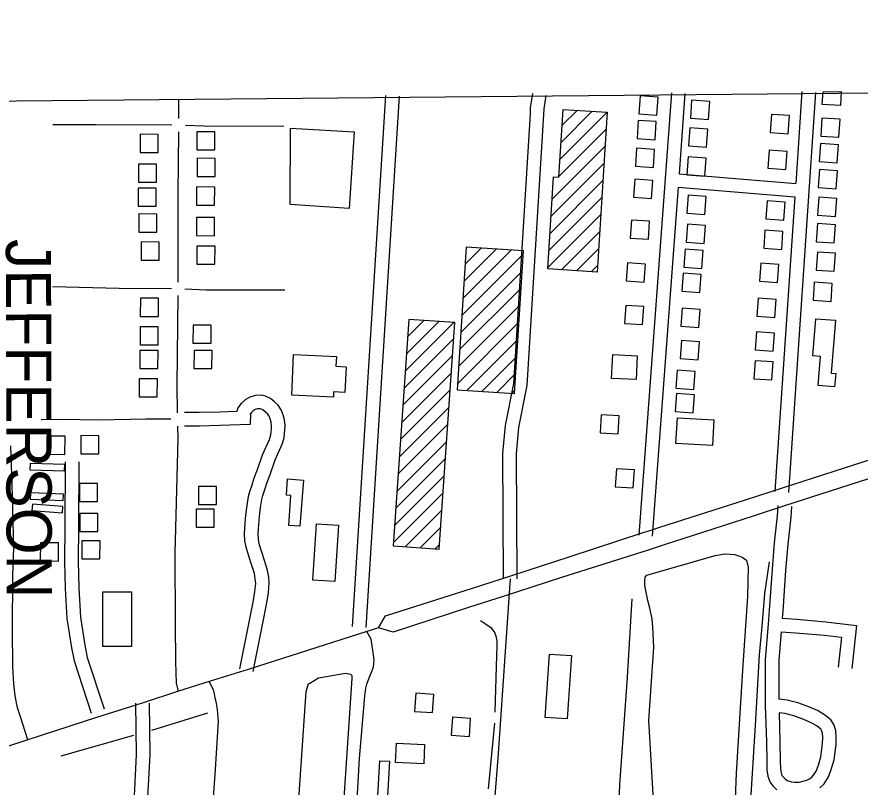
# Model space of a CAD drawing. Extents: x 3598634 to 3636690, y 517270 to 542944.
# Drawn here: x 3614405 to 3616271, y 539450 to 541154 of the extents above; entities that cross this region are included whole.
import ezdxf

# ---------------------------------------------------------------- set-up
doc = ezdxf.new("R2010")
doc.units = 0
for name, color, linetype in [('V-BLDG-OTLN', 7, 'Continuous'), ('V-GRID-FRAM', 7, 'Continuous'), ('V-ROAD-CNTR', 7, 'Continuous'), ('V-SITE-VEGE', 7, 'Continuous'), ('V-TOPO-GNAM-IDEN', 7, 'Continuous'), ('V-TOPO-SHOR', 7, 'Continuous')]:
    doc.layers.add(name, color=color, linetype=linetype)

msp = doc.modelspace()

# ---------------------------------------------------------------- linework, layer by layer
at = {"layer": 'V-BLDG-OTLN'}
for p, q in [((3616189.4, 540988.1), (3616229.5, 540988.5)), ((3615607.2, 540838.6), (3615711.6, 540943)), ((3615609.6, 540876.3), (3615678.4, 540945)), ((3615611.9, 540914), (3615645.1, 540947.1)), ((3615604.9, 540800.9), (3615709.3, 540905.3)), ((3615589.8, 540750.4), (3615706.9, 540867.6)), ((3615587.4, 540712.7), (3615704.6, 540829.9)), ((3615585.1, 540675), (3615702.3, 540792.2)), ((3615582.7, 540637.3), (3615699.9, 540754.5)), ((3615580.4, 540599.6), (3615697.6, 540716.8)), ((3615610.6, 540594.4), (3615695.2, 540679.1)), ((3615392.4, 540531.2), (3615499.4, 540638.1)), ((3615394.8, 540569), (3615466.1, 540640.3)), ((3615397.2, 540606.7), (3615432.9, 540642.4)), ((3615643.8, 540592.3), (3615692.9, 540641.4)), ((3615390, 540493.4), (3615525.9, 540629.3)), ((3615677.1, 540590.3), (3615690.5, 540603.7)), ((3615387.6, 540455.7), (3615523.4, 540591.5)), ((3615385.2, 540417.9), (3615521, 540553.7)), ((3615382.8, 540380.2), (3615518.6, 540516)), ((3615265, 540370.8), (3615372.1, 540477.9)), ((3615267.7, 540408.8), (3615339.1, 540480.2)), ((3615270.3, 540446.7), (3615306, 540482.4)), ((3615380.4, 540342.4), (3615516.2, 540478.2)), ((3615262.4, 540332.8), (3615372.3, 540442.7)), ((3615400.9, 540327.6), (3615513.8, 540440.5)), ((3615259.7, 540294.8), (3615369.7, 540404.7)), ((3615434.1, 540325.4), (3615511.4, 540402.7)), ((3615257.1, 540256.8), (3615367.1, 540366.7)), ((3615467.4, 540323.3), (3615509, 540364.9)), ((3615254.5, 540218.8), (3615364.4, 540328.7)), ((3615500.6, 540321.2), (3615506.6, 540327.2)), ((3615251.8, 540180.8), (3615361.8, 540290.8)), ((3615249.2, 540142.8), (3615359.1, 540252.8)), ((3615246.6, 540104.8), (3615356.5, 540214.8)), ((3615243.9, 540066.8), (3615353.9, 540176.8)), ((3615241.3, 540028.8), (3615351.2, 540138.8)), ((3615238.7, 539990.9), (3615348.6, 540100.8)), ((3615264.7, 539981.5), (3615346, 540062.8)), ((3615297.8, 539979.2), (3615343.3, 540024.8)), ((3615330.8, 539976.9), (3615340.7, 539986.8))]:
    msp.add_line(p, q, dxfattribs=at)
for points in [[(3615821.7, 540936.7), (3615824.4, 540976.6), (3615784.5, 540979.3), (3615781.8, 540939.4)], [(3615898.5, 540969.6), (3615895.6, 540929.7), (3615935.5, 540926.8), (3615938.4, 540966.7)], [(3615711.6, 540943), (3615689.6, 540589.5), (3615580.2, 540596.3), (3615592.8, 540799.7), (3615604.8, 540799), (3615614.1, 540949)], [(3616112.1, 540895.5), (3616114.8, 540935.4), (3616074.9, 540938.1), (3616072.2, 540898.2)], [(3615817.5, 540882.2), (3615820.2, 540922.2), (3615780.3, 540924.9), (3615777.6, 540884.9)], [(3616186.9, 540930.1), (3616184.2, 540890.2), (3616224.1, 540887.5), (3616226.8, 540927.4)], [(3614803.7, 540899.9), (3614803.5, 540859.9), (3614843.5, 540859.7), (3614843.7, 540899.7)], [(3615152.1, 540899.8), (3615141, 540729.7), (3615009.8, 540738.9), (3615010.9, 540907.5)], [(3615894.5, 540908.2), (3615891.6, 540868.3), (3615931.5, 540865.4), (3615934.4, 540905.2)], [(3614718.2, 540853.9), (3614718.4, 540893.9), (3614678.4, 540894.1), (3614678.2, 540854.1)], [(3615813.9, 540820.7), (3615816.6, 540860.6), (3615776.7, 540863.3), (3615774, 540823.4)], [(3616107, 540816.4), (3616109.7, 540856.3), (3616069.8, 540859), (3616067.1, 540819.1)], [(3616183.5, 540873.7), (3616180.8, 540833.8), (3616220.7, 540831.1), (3616223.4, 540871)], [(3614804.2, 540841.1), (3614804.1, 540801.1), (3614844.1, 540800.9), (3614844.2, 540840.9)], [(3615890.8, 540844.5), (3615887.8, 540804.6), (3615927.7, 540801.6), (3615930.7, 540841.5)], [(3614714.3, 540788.1), (3614714.5, 540828.1), (3614674.5, 540828.2), (3614674.3, 540788.2)], [(3616181.2, 540816), (3616178.5, 540776.1), (3616218.4, 540773.4), (3616221.1, 540813.3)], [(3615809.7, 540752.2), (3615812.4, 540792.1), (3615772.5, 540794.8), (3615769.8, 540754.9)], [(3614713.5, 540735), (3614713.6, 540775), (3614673.6, 540775.2), (3614673.5, 540735.2)], [(3614803.2, 540777.6), (3614803, 540737.6), (3614843, 540737.5), (3614843.2, 540777.5)], [(3615890.9, 540759.2), (3615888, 540719.3), (3615927.9, 540716.4), (3615930.8, 540756.3)], [(3616102.6, 540704.4), (3616105.3, 540744.3), (3616065.4, 540747), (3616062.7, 540707.1)], [(3616179.8, 540754.8), (3616177.1, 540714.9), (3616217, 540712.2), (3616219.7, 540752.1)], [(3614715.3, 540677.8), (3614715.5, 540717.8), (3614675.5, 540717.9), (3614675.3, 540677.9)], [(3614803.1, 540709.9), (3614802.9, 540669.9), (3614842.9, 540669.8), (3614843.1, 540709.8)], [(3615802.7, 540661.8), (3615805.4, 540701.7), (3615765.5, 540704.4), (3615762.8, 540664.5)], [(3615889.4, 540695.3), (3615886.4, 540655.4), (3615926.3, 540652.5), (3615929.2, 540692.4)], [(3616176.9, 540696.5), (3616174.2, 540656.6), (3616214.1, 540653.9), (3616216.8, 540693.8)], [(3616097.9, 540639.2), (3616100.6, 540679.1), (3616060.7, 540681.8), (3616058, 540641.9)], [(3614720.3, 540615.8), (3614720.5, 540655.8), (3614680.5, 540656), (3614680.3, 540616)], [(3614803.9, 540646.9), (3614803.8, 540606.9), (3614843.8, 540606.8), (3614843.9, 540646.8)], [(3615399.7, 540644.5), (3615379.5, 540328.9), (3615506.2, 540320.8), (3615526.3, 540636.4)], [(3615884.4, 540639.8), (3615881.4, 540600), (3615921.3, 540597), (3615924.3, 540636.9)], [(3616176.6, 540633.6), (3616173.9, 540593.7), (3616213.8, 540591), (3616216.5, 540630.9)], [(3615793.6, 540567), (3615796.3, 540607), (3615756.4, 540609.7), (3615753.7, 540569.7)], [(3616088.8, 540566.2), (3616091.5, 540606.1), (3616051.6, 540608.8), (3616048.9, 540568.9)], [(3615879.9, 540586.8), (3615876.9, 540546.9), (3615916.8, 540543.9), (3615919.7, 540583.8)], [(3616169.8, 540567.1), (3616167.1, 540527.2), (3616207, 540524.5), (3616209.7, 540564.4)], [(3614718.6, 540491.3), (3614718.7, 540531.3), (3614678.7, 540531.4), (3614678.6, 540491.4)], [(3616082.9, 540488.8), (3616085.5, 540528.7), (3616045.6, 540531.4), (3616042.9, 540491.5)], [(3615789.9, 540473), (3615792.6, 540512.9), (3615752.7, 540515.6), (3615750, 540475.7)], [(3615877.5, 540509.6), (3615874.6, 540469.7), (3615914.5, 540466.7), (3615917.4, 540506.6)], [(3616216.6, 540482.6), (3616207.2, 540366), (3616217.2, 540365.2), (3616214.8, 540335.7), (3616178.3, 540338.7), (3616183.5, 540402.8), (3616166.8, 540404.2), (3616173.4, 540486.1)], [(3614718, 540428.3), (3614718.1, 540468.3), (3614678.1, 540468.4), (3614678, 540428.4)], [(3614795.2, 540472.1), (3614795.1, 540432.1), (3614835.1, 540432), (3614835.2, 540472)], [(3615272.9, 540484.7), (3615238.1, 539983.4), (3615340, 539976.3), (3615374.8, 540477.7)], [(3616079, 540414.5), (3616081.7, 540454.4), (3616041.8, 540457.1), (3616039.1, 540417.2)], [(3615876.1, 540438), (3615873.1, 540398.2), (3615913, 540395.2), (3615916, 540435.1)], [(3614717.7, 540375.7), (3614717.8, 540415.7), (3614677.8, 540415.9), (3614677.7, 540375.9)], [(3614797.4, 540415.8), (3614797.2, 540375.8), (3614837.2, 540375.7), (3614837.4, 540415.7)], [(3615017.8, 540407.1), (3615112.5, 540402.7), (3615111.5, 540380.9), (3615133.7, 540379.8), (3615131, 540323), (3615106.3, 540324.1), (3615105.7, 540312.5), (3615013.5, 540316.9)], [(3615778.2, 540404.1), (3615775.5, 540351.5), (3615721.2, 540354.2), (3615723.8, 540406.8)], [(3616076, 540350.6), (3616078.7, 540390.5), (3616038.8, 540393.2), (3616036.1, 540353.2)], [(3615866.5, 540372.6), (3615863.6, 540332.7), (3615903.4, 540329.8), (3615906.4, 540369.6)], [(3614716.1, 540313.2), (3614716.3, 540353.2), (3614676.3, 540353.4), (3614676.1, 540313.4)], [(3615864.8, 540320.5), (3615861.9, 540280.6), (3615901.7, 540277.7), (3615904.7, 540317.5)], [(3615735.7, 540231.2), (3615738.4, 540271.1), (3615698.5, 540273.8), (3615695.8, 540233.8)], [(3615867.1, 540267), (3615947.6, 540262.3), (3615944.3, 540205.5), (3615863.8, 540210.1)], [(3614511.7, 540186.1), (3614512, 540226.1), (3614472, 540226.3), (3614471.7, 540186.3)], [(3614547, 540227.5), (3614546.8, 540187.5), (3614586.8, 540187.2), (3614587, 540227.2)], [(3614434.6, 540165.7), (3614434.1, 540151.7), (3614510.9, 540149.4), (3614511.3, 540163.4)], [(3615769.4, 540111.8), (3615772.1, 540151.7), (3615732.2, 540154.4), (3615729.5, 540114.5)], [(3615039.3, 540129), (3615031.6, 540027.1), (3615007, 540029), (3615012, 540095.1), (3615001.9, 540095.8), (3615004.6, 540131.7)], [(3614544.1, 540121.9), (3614543.8, 540081.9), (3614583.8, 540081.6), (3614584.1, 540121.6)], [(3614807.4, 540115.3), (3614807.2, 540075.3), (3614847.2, 540075.1), (3614847.4, 540115.1)], [(3614435.5, 540101.3), (3614434.9, 540087.3), (3614507.8, 540084), (3614508.4, 540098)], [(3614439.8, 540075.8), (3614438.8, 540061.8), (3614506.1, 540057), (3614507.1, 540071)], [(3614802.3, 540065), (3614802.2, 540025), (3614842.2, 540024.9), (3614842.3, 540064.9)], [(3614544.9, 540055.6), (3614544.7, 540015.6), (3614584.7, 540015.3), (3614584.9, 540055.3)], [(3615116.8, 540029.2), (3615108.9, 539905), (3615060.2, 539908.1), (3615068.1, 540032.3)], [(3614497.2, 539950.1), (3614497.5, 539990.1), (3614457.5, 539990.4), (3614457.2, 539950.4)], [(3614549.5, 539995), (3614549.3, 539955), (3614589.3, 539954.8), (3614589.5, 539994.8)], [(3614659, 539881.8), (3614659.1, 539761), (3614595.6, 539761), (3614595.5, 539881.7)], [(3615632.3, 539740.8), (3615622.8, 539601), (3615574.6, 539604.3), (3615584.2, 539744.1)], [(3615325.4, 539614.7), (3615328.4, 539654.6), (3615288.5, 539657.5), (3615285.5, 539617.6)], [(3615406.6, 539562.2), (3615409.5, 539602.1), (3615369.6, 539605.1), (3615366.7, 539565.2)], [(3615245.1, 539546.9), (3615307.7, 539544.4), (3615306, 539501.8), (3615243.4, 539504.3)], [(3615229.9, 539507.6), (3615224.8, 539416.6), (3615203.3, 539417.8), (3615208.4, 539507.9)]]:
    msp.add_lwpolyline(points, close=True, dxfattribs=at)
msp.add_lwpolyline([(3616229.5, 540988.5), (3616227.5, 540957.7), (3616187.5, 540960.4), (3616189.4, 540988.1)], dxfattribs=at)
at = {"layer": 'V-GRID-FRAM'}
msp.add_lwpolyline([(3602690.3, 540859.2), (3634347.4, 541153.9), (3634524.6, 522971.8), (3602851.6, 522676.9), (3602690.3, 540859.2)], dxfattribs=at)
at = {"layer": 'V-ROAD-CNTR'}
for p, q in [((3615809, 540018.6), (3615828, 540024.7)), ((3615837.8, 539985.7), (3615800.3, 539973.7))]:
    msp.add_line(p, q, dxfattribs=at)
for points in [[(3616142.6, 540988.8), (3616128.9, 540785.6)], [(3614763.8, 540928.7), (3614764.1, 540962.2), (3614764.1, 540971.6)], [(3615221.2, 540980.2), (3615147.7, 539805.2)], [(3615251.2, 540978.3), (3615177.6, 539803.3)], [(3615546.2, 540984.6), (3615541.3, 540952.7), (3615541, 540939.3), (3615504.2, 540342.6), (3615486, 540249.8), (3615480, 540188.6), (3615481.8, 539910.7)], [(3615575.9, 540979.9), (3615571.2, 540950.1), (3615570.9, 540938), (3615534, 540338.7), (3615515.7, 540245.4), (3615510, 540187.2), (3615511.8, 539910.8)], [(3615853.8, 540986.2), (3615781.6, 540007.4)], [(3615883.7, 540984), (3615870.6, 540806.8)], [(3616172.6, 540986.8), (3616112.7, 540101.8)], [(3614748.4, 540914.5), (3614580.2, 540914.9), (3614485, 540915.2)], [(3614762.5, 540567), (3614762.2, 540763.2), (3614763.5, 540899.5)], [(3614996, 540911.7), (3614820.1, 540912.1), (3614778.7, 540913.8)], [(3615870.6, 540806.8), (3616128.9, 540785.6)], [(3615868.4, 540776.8), (3615811.5, 540005.2)], [(3615868.4, 540776.8), (3616126.9, 540755.6)], [(3616126.9, 540755.6), (3616082.8, 540103.8)], [(3614747.3, 540552.3), (3614631.8, 540553.2), (3614484.4, 540556.4)], [(3614998.1, 540549.4), (3614824.4, 540549.1), (3614776.8, 540551.4)], [(3614761.2, 540278.2), (3614760.1, 540339.3), (3614762.2, 540537.4)], [(3614928, 539705.9), (3614940.8, 539768.2), (3614949.6, 539813), (3614957.9, 539854.2), (3614961.9, 539878.8), (3614963.2, 539892), (3614964, 539900.8), (3614962.6, 539914.5), (3614960.2, 539929.3), (3614954, 539948.9), (3614947.6, 539970.1), (3614941.9, 539987.9), (3614940, 539998.5), (3614939, 540010.8), (3614940.8, 540031.1), (3614942.2, 540048.4), (3614944.5, 540068.7), (3614947.6, 540086.6), (3614950, 540095.4), (3614954.7, 540110.3), (3614958.3, 540122.4), (3614965.9, 540141.9), (3614977.2, 540174.2), (3614992.3, 540208.4), (3614996.6, 540223), (3614997.9, 540232.2), (3614998.7, 540240), (3614998.9, 540249.9), (3614997.4, 540262.6), (3614994.7, 540273.8), (3614990.5, 540284.7), (3614983.8, 540294.6), (3614975.5, 540302), (3614966.3, 540309.8), (3614955.5, 540315.1), (3614946.1, 540316.9), (3614933.1, 540316.5), (3614920.7, 540312.7), (3614910.3, 540306.7), (3614902, 540298.8), (3614894.7, 540289), (3614892.3, 540281.1), (3614892.3, 540280.8)], [(3615828, 540024.7), (3616017.3, 540085.4), (3616099.4, 540111.9), (3616259.4, 540163.4), (3616337.7, 540188.7), (3616513.3, 540245.3), (3616710.1, 540307.6)], [(3614892.5, 540281), (3614853.7, 540279.7), (3614808.9, 540278.7), (3614776.2, 540278.7)], [(3614898.6, 539711.9), (3614911.4, 539774.1), (3614920.2, 539818.9), (3614928.4, 539859.5), (3614932.2, 539882.7), (3614933.4, 539894.8), (3614933.9, 539900.6), (3614932.9, 539910.5), (3614931, 539922.3), (3614925.3, 539940), (3614918.9, 539961.2), (3614912.7, 539980.7), (3614910.2, 539994.7), (3614908.9, 540010.9), (3614910.9, 540033.6), (3614912.3, 540051.3), (3614914.8, 540073), (3614918.3, 540093.1), (3614921.2, 540103.8), (3614926, 540119), (3614929.9, 540132.1), (3614937.8, 540152.4), (3614949.3, 540185.2), (3614964.1, 540218.7), (3614967.2, 540229.4), (3614968.2, 540235.8), (3614968.7, 540241.7), (3614968.8, 540248.5), (3614967.8, 540257.3), (3614966, 540264.8), (3614963.8, 540270.7), (3614961, 540274.7), (3614955.8, 540279.3), (3614949.7, 540284.5), (3614945.9, 540286.4), (3614943.7, 540286.8), (3614938.1, 540286.6), (3614932.7, 540285), (3614928.4, 540282.5), (3614924.6, 540278.9), (3614921.8, 540275.2), (3614922.2, 540276.3), (3614921.7, 540252.3)], [(3614746.1, 540263.7), (3614690.5, 540263.7), (3614585.8, 540261.6), (3614504.2, 540263.3), (3614459.2, 540262.8)], [(3616720.9, 540269.9), (3616528.2, 540208.7), (3616512.4, 540203.7), (3616383.7, 540162.5), (3616308, 540138.2), (3616104.3, 540071.9), (3616034.9, 540049.3), (3615837.8, 539985.7)], [(3614762.9, 539662.3), (3614758.4, 539680.2), (3614757.1, 539727.2), (3614756.5, 539810.3), (3614756, 539967.1), (3614762.2, 540220.1), (3614761.7, 540248.7)], [(3614921.8, 540252), (3614854.5, 540249.7), (3614809.3, 540248.7), (3614776.3, 540248.7)], [(3614429.8, 539554.7), (3614412.5, 539607.9), (3614407, 539625.6), (3614401.7, 539652.2), (3614398.4, 539678.6), (3614396.3, 539716.8), (3614396.1, 539798), (3614396.7, 539917.3), (3614399, 539979.9), (3614395.2, 540119.8), (3614392.2, 540205)], [(3614512.5, 540169.9), (3614511.5, 540026.9), (3614511.1, 539948.6), (3614512.3, 539889.4), (3614516, 539823.2), (3614526, 539758.2), (3614532.3, 539729.2), (3614570, 539613.6)], [(3614542.5, 540169.7), (3614541.5, 540026.7), (3614541.1, 539948.8), (3614542.3, 539890.6), (3614545.9, 539826.3), (3614555.5, 539763.7), (3614561.3, 539737), (3614598.5, 539622.9)], [(3616089.3, 540072.8), (3616087.9, 540050.1), (3616081.3, 539990.7), (3616076.5, 539931.8), (3616070.1, 539841.1), (3616067.7, 539810.8), (3616061.4, 539732.2), (3616061.5, 539630.9), (3616063.8, 539550.5), (3616064.6, 539507.8), (3616065.1, 539488.2), (3616067, 539474.1), (3616071.6, 539461.9), (3616077.9, 539452.6), (3616087.1, 539444.2)], [(3616119.2, 540071), (3616117.8, 540047.5), (3616111.2, 539987.8), (3616106.4, 539929.5), (3616100, 539838.9), (3616098.8, 539823.5)], [(3615205.4, 539802.7), (3615221.2, 539828.9), (3615413.4, 539890.1), (3615500.4, 539918.2), (3615627.8, 539959.5), (3615793.7, 540013.7), (3615809, 540018.6)], [(3615800.3, 539973.7), (3615610.2, 539913.7), (3615481.1, 539872), (3615404.9, 539847.4), (3615237.8, 539793), (3615205.4, 539802.7)], [(3615496.8, 539910.8), (3615469.5, 539514.3), (3615438.2, 539116.2), (3615387.8, 538316.4)], [(3616098.8, 539823.6), (3616130.9, 539821.4), (3616195.2, 539815.9), (3616263, 539807.6), (3616252.6, 539712.1)], [(3615205.4, 539802.7), (3615180.1, 539794.4), (3614917.5, 539710.5), (3614830.8, 539683.4), (3614762.9, 539662.3), (3614682.9, 539635.7), (3614581.6, 539603.7), (3614429.8, 539554.7), (3614332.1, 539523), (3613316.9, 539195.1), (3613263.6, 539177.9), (3612708.5, 539000.3), (3612649.9, 538983.2), (3612459.3, 538921.7), (3612221.6, 538845.6), (3611914.5, 538746.4), (3611115.8, 538490.1), (3610941.7, 538434.5)], [(3615141, 539143.2), (3615154.1, 539343.5), (3615163.6, 539513.4), (3615175.4, 539651.1), (3615177.7, 539668.7), (3615179.9, 539677.4), (3615185.1, 539692), (3615191.2, 539705.5), (3615194.4, 539716.2), (3615195.7, 539730.9), (3615194.1, 539747.5), (3615189.4, 539777.3), (3615180.1, 539794.4)], [(3616096.4, 539793.7), (3616091.4, 539731), (3616091.5, 539644.3)], [(3616096.4, 539793.7), (3616128.6, 539791.4), (3616192.1, 539786.1), (3616230, 539781.5), (3616222.7, 539715.4)], [(3614830.8, 539683.4), (3614839.7, 539665.2), (3614841.9, 539656.5), (3614843.8, 539647.8), (3614845.6, 539639.1), (3614847.1, 539630.3), (3614848.4, 539621.5), (3614849.4, 539612.6), (3614850.2, 539603.7), (3614850.8, 539594.8), (3614843.7, 539477.7), (3614833, 539335)], [(3614667.9, 539635.5), (3614669.5, 539521.8), (3614664.1, 539415.2), (3614656, 539253.2)], [(3614697.9, 539636), (3614699.5, 539521.2), (3614694, 539413.6), (3614685.4, 539241.3), (3614677.1, 539089.3), (3614673.2, 538982.6)], [(3616182.4, 539448.1), (3616192, 539457.3), (3616201.2, 539472.5), (3616207.5, 539489.3), (3616213.7, 539510.4), (3616218.3, 539544.3), (3616218.6, 539559.9), (3616217.8, 539575), (3616213.2, 539588.8), (3616206.4, 539598.7), (3616192.5, 539609.9), (3616176.6, 539619.3), (3616157.8, 539627.3), (3616133.8, 539636.2), (3616109.9, 539642.5), (3616091.2, 539644.6)], [(3616091.9, 539614.5), (3616093.8, 539551.2), (3616094.6, 539508.5), (3616095.1, 539490.6), (3616096.3, 539481.5), (3616098.4, 539475.8), (3616100.7, 539472.4), (3616105.5, 539468), (3616110.2, 539465), (3616119.3, 539461.5), (3616125.1, 539460.8), (3616136.1, 539461.3), (3616142.6, 539462.6), (3616153, 539465.3), (3616158.9, 539468.4), (3616163.5, 539471.5), (3616168.4, 539476.2), (3616174, 539485.6), (3616179, 539498.9), (3616184.3, 539516.7), (3616188.3, 539546.7), (3616188.6, 539559.5), (3616188.1, 539569.4), (3616186.1, 539575.3), (3616184.2, 539578.1), (3616175.4, 539585.2), (3616163.1, 539592.4), (3616146.7, 539599.4), (3616124.7, 539607.5), (3616104.4, 539612.9), (3616091.8, 539614.3)]]:
    msp.add_lwpolyline(points, dxfattribs=at)
at = {"layer": 'V-SITE-VEGE'}
for points in [[(3615815.4, 539396), (3615803.5, 539597.4), (3615814.7, 539759.5), (3615812.9, 539803.8), (3615811.5, 539821.9), (3615806.2, 539845.9), (3615801.6, 539862.7), (3615797.9, 539881.2), (3615795.1, 539895.7), (3615794.9, 539907), (3615795.5, 539914.2), (3615799.6, 539918.6), (3615950.3, 539962.3), (3615971.6, 539965.9), (3615994.1, 539964.5), (3616010.2, 539958.8), (3616019.6, 539951.8), (3616023.7, 539936.4), (3616022.3, 539871.9), (3616010.7, 539708.9), (3615997.2, 539480.5), (3615993.8, 539404.8)], [(3615021.1, 539303.7), (3615045.9, 539661.3), (3615050.8, 539678.3), (3615053.6, 539680.1), (3615072.8, 539691.4), (3615132.5, 539701.8), (3615143.3, 539699.8), (3615146.8, 539697), (3615146.7, 539690.7), (3615110.9, 539161)]]:
    msp.add_lwpolyline(points, dxfattribs=at)
at = {"layer": 'V-TOPO-SHOR'}
for p, q in [((3614703.8, 539575.9), (3614827.7, 539614.3)), ((3615448.7, 539446.2), (3615462.9, 539591.7)), ((3614503.6, 539518.9), (3614664, 539565.2))]:
    msp.add_line(p, q, dxfattribs=at)
for points in [[(3616050, 539215.6), (3616033.3, 539334.5), (3616029.9, 539355.6), (3616027.3, 539372.4), (3616027.9, 539398.4), (3616039.5, 539586.5), (3616048.8, 539742.6), (3616054.3, 539805.5), (3616060.1, 539878.5), (3616071.1, 539948.6)], [(3615469.9, 539189.7), (3615631.9, 539244.9), (3615731.9, 539276.4), (3615739.8, 539455), (3615756.5, 539693.3), (3615767.1, 539866.7)], [(3615463.4, 539615.5), (3615467.3, 539742), (3615468.3, 539761.1), (3615468.5, 539773.9), (3615465.9, 539783.8), (3615462.6, 539793.7), (3615456.3, 539800.8), (3615442, 539810.4), (3615431.5, 539817.7)]]:
    msp.add_lwpolyline(points, dxfattribs=at)

# ---------------------------------------------------------------- texts
at = {"layer": 'V-TOPO-GNAM-IDEN'}
msp.add_text('JEFFERSON', height=100, rotation=270.1408, dxfattribs=at).set_placement((3614381, 540662.4))

doc.saveas('drawing.dxf')
